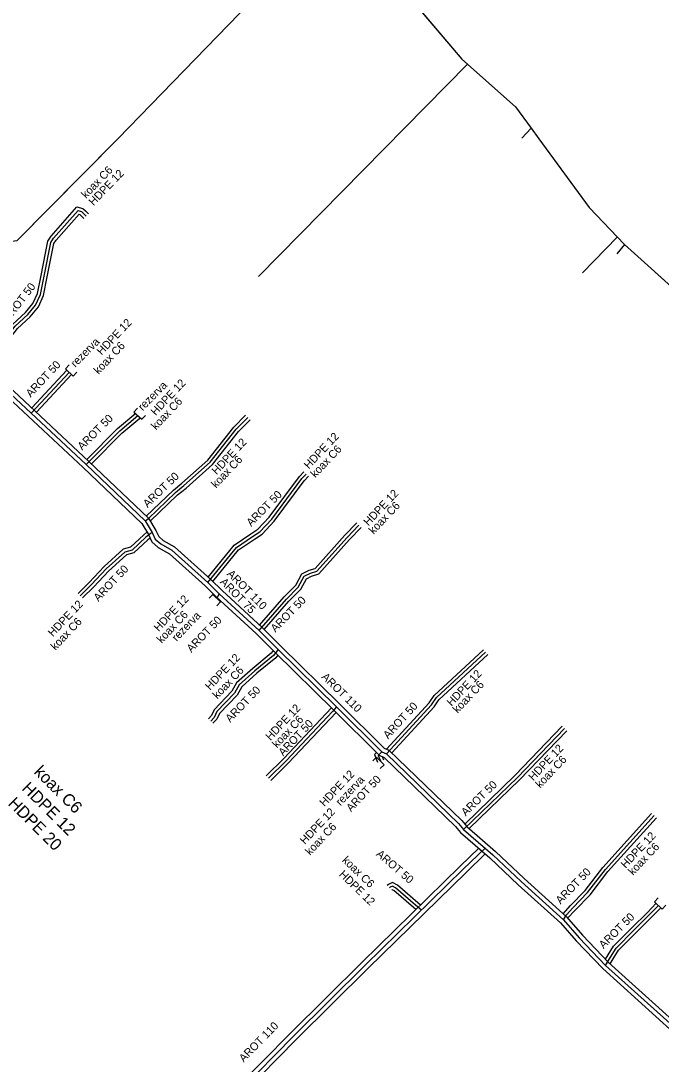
# Model space of a CAD drawing. Extents: x -651943 to -618711, y -1138561 to -1100552.
# Drawn here: x -640756 to -640696, y -1114778.6 to -1114680.8 of the extents above; entities that cross this region are included whole.
import ezdxf

# ---------------------------------------------------------------- set-up
doc = ezdxf.new("R2010")
doc.units = 0
for name, color, linetype in [('KT optika', 7, 'Continuous'), ('KT trasa', 7, 'Continuous'), ('KT zařízení', 7, 'Continuous')]:
    doc.layers.add(name, color=color, linetype=linetype)

# ---------------------------------------------------------------- blocks, each defined once
blk = doc.blocks.new('TVREZ')
at = {"layer": 'KT zařízení'}
for p, q in [((-0.05, 0.05), (0, 0.05)), ((0, -0.05), (0, 0.05)), ((-0.05, -0.05), (0, -0.05))]:
    blk.add_line(p, q, dxfattribs=at)

msp = doc.modelspace()

# ---------------------------------------------------------------- linework, layer by layer
at = {"layer": 'KT optika'}
for points in [[(-640722.738, -1114674.95), (-640714.698, -1114684.41), (-640709.688, -1114688.9), (-640708.218, -1114690.88), (-640707.488, -1114691.88), (-640702.768, -1114698.32), (-640699.458, -1114701.79), (-640691.638, -1114708.83)], [(-640770.638, -1114679.83), (-640767.488, -1114682.84), (-640764.248, -1114686.77), (-640763.638, -1114688.13), (-640761.548, -1114696.77), (-640761.498, -1114698.14), (-640760.117, -1114699.233), (-640757.388, -1114701.54), (-640756.338, -1114701.39), (-640746.918, -1114691.88), (-640734.488, -1114679.08)], [(-640759.63, -1114713.43), (-640756.54, -1114709.43), (-640755.35, -1114708.34), (-640754.62, -1114707.46), (-640754.16, -1114706.45), (-640753.82, -1114704.74), (-640753.2, -1114701.58), (-640752.94, -1114701.19), (-640750.65, -1114698.6), (-640750.34, -1114698.69), (-640750.15, -1114698.86), (-640749.884, -1114699.117)], [(-640760.28, -1114699.51), (-640760.52, -1114699.56), (-640760.97, -1114699.4), (-640761.78, -1114699.03), (-640762.1, -1114699.09), (-640763.96, -1114701.01), (-640764.58, -1114701.62), (-640765.2, -1114702.31), (-640767.17, -1114704.54), (-640767.53, -1114704.92), (-640767.45, -1114705.33), (-640765.99, -1114706.66), (-640762.63, -1114710.16), (-640759.63, -1114713.43), (-640756.94, -1114715.81), (-640749.9, -1114722.39), (-640744.37, -1114727.67), (-640743.71, -1114728.76)], [(-640755.043, -1114717.583), (-640751.47, -1114713.76)], [(-640746.75, -1114719.24), (-640745.05, -1114717.81)], [(-640741.52, -1114725.01), (-640740.73, -1114724.36), (-640738.28, -1114722.18), (-640735.83, -1114719.09), (-640734.736, -1114717.991)], [(-640749.9, -1114722.39), (-640746.75, -1114719.24)], [(-640738.48, -1114733.44), (-640735.82, -1114730.17), (-640734.3, -1114729.13), (-640733.61, -1114728.68), (-640732.51, -1114727.5), (-640729.69, -1114723.71), (-640729.289, -1114723.286)], [(-640744.37, -1114727.67), (-640744.06, -1114727.45), (-640741.52, -1114725.01)], [(-640731.13, -1114734.99), (-640730.02, -1114733.88), (-640729.48, -1114732.86), (-640728.88, -1114732.57), (-640728.27, -1114732.38), (-640725.45, -1114729.21), (-640724.335, -1114728.067)], [(-640743.71, -1114728.76), (-640743.88, -1114728.87), (-640744.3, -1114729.2), (-640745.57, -1114730.4), (-640746.27, -1114730.59), (-640748, -1114732.16), (-640749.4, -1114733.64), (-640750.439, -1114734.675)], [(-640743.71, -1114728.76), (-640743.42, -1114729.37), (-640742.9, -1114729.82), (-640741.85, -1114730.42), (-640738.48, -1114733.44)], [(-640738.48, -1114733.44), (-640737.44, -1114734.49), (-640733.68, -1114737.93), (-640731.9, -1114739.72), (-640726.43, -1114745.09), (-640722.21, -1114749.29), (-640721.75, -1114749.49), (-640715, -1114756.01), (-640714.53, -1114756.57), (-640711.81, -1114758.94), (-640709.14, -1114761.45), (-640705.19, -1114765.04), (-640703.7, -1114766.73), (-640701.23, -1114769.31), (-640694.61, -1114775.29)], [(-640737.44, -1114734.49), (-640737.65, -1114734.91)], [(-640733.68, -1114737.93), (-640731.13, -1114734.99)], [(-640731.9, -1114739.72), (-640732.35, -1114740.27), (-640734.09, -1114741.71), (-640735.56, -1114743.03), (-640735.99, -1114743.8), (-640737.66, -1114745.53), (-640737.89, -1114746.07), (-640738.225, -1114746.418)], [(-640721.75, -1114749.49), (-640717.53, -1114744.89), (-640717.07, -1114744.22), (-640712.474, -1114739.976)], [(-640726.43, -1114745.09), (-640726.81, -1114745.52), (-640731.17, -1114750.14), (-640732.815, -1114751.76)], [(-640714.53, -1114756.57), (-640709.5, -1114751.7), (-640705.091, -1114747.11)], [(-640722.21, -1114749.29), (-640722.53, -1114749.63), (-640722.33, -1114750.15)], [(-640705.19, -1114765.04), (-640704.9, -1114764.56), (-640704.3, -1114763.91), (-640702.92, -1114762.49), (-640701.26, -1114760.31), (-640696.701, -1114755.273)], [(-640712.524, -1114758.318), (-640714.57, -1114760.3), (-640723.76, -1114769.29), (-640730.5, -1114775.95)], [(-640718.47, -1114764.115), (-640719.03, -1114763.66), (-640720.9, -1114762.05), (-640721.21, -1114761.88), (-640721.41, -1114761.97), (-640721.48, -1114762.04)], [(-640701.23, -1114769.31), (-640700.78, -1114768.52), (-640700.25, -1114767.68), (-640698.58, -1114766.01), (-640697.11, -1114764.55), (-640696.29, -1114763.69)], [(-640730.5, -1114775.95), (-640735.54, -1114781.09), (-640745.34, -1114791.15), (-640746.07, -1114792.46), (-640747.05, -1114793.68)]]:
    msp.add_lwpolyline(points, dxfattribs=at)
at = {"layer": 'KT trasa'}
for p, q in [((-640722.738, -1114674.95), (-640714.698, -1114684.41)), ((-640746.918, -1114691.88), (-640734.488, -1114679.08)), ((-640733.735, -1114704.765), (-640714.16, -1114684.892)), ((-640714.698, -1114684.41), (-640709.688, -1114688.9)), ((-640709.688, -1114688.9), (-640708.218, -1114690.88)), ((-640708.218, -1114690.88), (-640709.095, -1114691.814)), ((-640708.218, -1114690.88), (-640707.488, -1114691.88)), ((-640750.538, -1114695.54), (-640746.918, -1114691.88)), ((-640707.488, -1114691.88), (-640702.768, -1114698.32)), ((-640756.338, -1114701.39), (-640750.538, -1114695.54)), ((-640702.768, -1114698.32), (-640699.458, -1114701.79)), ((-640700.165, -1114701.083), (-640703.41, -1114704.431)), ((-640699.458, -1114701.79), (-640700.181, -1114702.639)), ((-640699.458, -1114701.79), (-640691.638, -1114708.83))]:
    msp.add_line(p, q, dxfattribs=at)
for points in [[(-640759.63, -1114713.43), (-640756.54, -1114709.43), (-640755.35, -1114708.34), (-640754.62, -1114707.46), (-640754.16, -1114706.45), (-640753.82, -1114704.74), (-640753.2, -1114701.58), (-640752.94, -1114701.19), (-640750.65, -1114698.6), (-640750.34, -1114698.69), (-640750.15, -1114698.86), (-640749.884, -1114699.117)], [(-640760.28, -1114699.51), (-640760.52, -1114699.56), (-640760.97, -1114699.4), (-640761.78, -1114699.03), (-640762.1, -1114699.09), (-640763.96, -1114701.01), (-640764.58, -1114701.62), (-640765.2, -1114702.31), (-640767.17, -1114704.54), (-640767.53, -1114704.92), (-640767.45, -1114705.33), (-640765.99, -1114706.66), (-640762.63, -1114710.16), (-640759.63, -1114713.43), (-640756.94, -1114715.81), (-640749.9, -1114722.39), (-640744.37, -1114727.67), (-640743.71, -1114728.76)], [(-640755.043, -1114717.583), (-640751.47, -1114713.76)], [(-640746.75, -1114719.24), (-640745.05, -1114717.81)], [(-640741.52, -1114725.01), (-640740.73, -1114724.36), (-640738.28, -1114722.18), (-640735.83, -1114719.09), (-640734.736, -1114717.991)], [(-640749.9, -1114722.39), (-640746.75, -1114719.24)], [(-640738.48, -1114733.44), (-640735.82, -1114730.17), (-640734.3, -1114729.13), (-640733.61, -1114728.68), (-640732.51, -1114727.5), (-640729.69, -1114723.71), (-640729.289, -1114723.286)], [(-640744.37, -1114727.67), (-640744.06, -1114727.45), (-640741.52, -1114725.01)], [(-640731.13, -1114734.99), (-640730.02, -1114733.88), (-640729.48, -1114732.86), (-640728.88, -1114732.57), (-640728.27, -1114732.38), (-640725.45, -1114729.21), (-640724.335, -1114728.067)], [(-640743.71, -1114728.76), (-640743.88, -1114728.87), (-640744.3, -1114729.2), (-640745.57, -1114730.4), (-640746.27, -1114730.59), (-640748, -1114732.16), (-640749.4, -1114733.64), (-640750.439, -1114734.675)], [(-640743.71, -1114728.76), (-640743.42, -1114729.37), (-640742.9, -1114729.82), (-640741.85, -1114730.42), (-640738.48, -1114733.44)], [(-640738.48, -1114733.44), (-640737.44, -1114734.49), (-640733.68, -1114737.93), (-640731.9, -1114739.72), (-640726.43, -1114745.09), (-640722.21, -1114749.29), (-640721.75, -1114749.49), (-640715, -1114756.01), (-640714.53, -1114756.57), (-640711.81, -1114758.94), (-640709.14, -1114761.45), (-640705.19, -1114765.04), (-640703.7, -1114766.73), (-640701.23, -1114769.31), (-640694.61, -1114775.29)], [(-640737.44, -1114734.49), (-640737.65, -1114734.91)], [(-640733.68, -1114737.93), (-640731.13, -1114734.99)], [(-640731.9, -1114739.72), (-640732.35, -1114740.27), (-640734.09, -1114741.71), (-640735.56, -1114743.03), (-640735.99, -1114743.8), (-640737.66, -1114745.53), (-640737.89, -1114746.07), (-640738.225, -1114746.418)], [(-640721.75, -1114749.49), (-640717.53, -1114744.89), (-640717.07, -1114744.22), (-640712.474, -1114739.976)], [(-640726.43, -1114745.09), (-640726.81, -1114745.52), (-640731.17, -1114750.14), (-640732.815, -1114751.76)], [(-640714.53, -1114756.57), (-640709.5, -1114751.7), (-640705.091, -1114747.11)], [(-640722.21, -1114749.29), (-640722.53, -1114749.63), (-640722.33, -1114750.15)], [(-640705.19, -1114765.04), (-640704.9, -1114764.56), (-640704.3, -1114763.91), (-640702.92, -1114762.49), (-640701.26, -1114760.31), (-640696.701, -1114755.273)], [(-640712.524, -1114758.318), (-640714.57, -1114760.3), (-640723.76, -1114769.29), (-640730.5, -1114775.95)], [(-640718.47, -1114764.115), (-640719.03, -1114763.66), (-640720.9, -1114762.05), (-640721.21, -1114761.88), (-640721.41, -1114761.97), (-640721.48, -1114762.04)], [(-640701.23, -1114769.31), (-640700.78, -1114768.52), (-640700.25, -1114767.68), (-640698.58, -1114766.01), (-640697.11, -1114764.55), (-640696.29, -1114763.69)], [(-640730.5, -1114775.95), (-640735.54, -1114781.09), (-640745.34, -1114791.15), (-640746.07, -1114792.46), (-640747.05, -1114793.68)]]:
    msp.add_lwpolyline(points, dxfattribs=at)
at = {"layer": 'KT zařízení'}
msp.add_line((-640744.37, -1114727.67), (-640744.06, -1114727.45), dxfattribs=at)
for points in [[(-640759.587, -1114712.884), (-640756.762, -1114709.226), (-640755.568, -1114708.133), (-640754.876, -1114707.299), (-640754.447, -1114706.357), (-640754.114, -1114704.682), (-640753.483, -1114701.463), (-640753.178, -1114701.007), (-640750.749, -1114698.259), (-640750.191, -1114698.421), (-640749.946, -1114698.64), (-640749.676, -1114698.901)], [(-640759.16, -1114713.311), (-640756.318, -1114709.634), (-640755.132, -1114708.547), (-640754.364, -1114707.621), (-640753.873, -1114706.543), (-640753.526, -1114704.798), (-640752.917, -1114701.697), (-640752.702, -1114701.373), (-640750.551, -1114698.941), (-640750.489, -1114698.959), (-640750.354, -1114699.08), (-640750.092, -1114699.333)], [(-640760.198, -1114699.902), (-640760.548, -1114699.974), (-640761.12, -1114699.771), (-640761.831, -1114699.447), (-640761.901, -1114699.46), (-640763.676, -1114701.292), (-640764.291, -1114701.897), (-640764.901, -1114702.576), (-640766.875, -1114704.81), (-640767.098, -1114705.046), (-640767.083, -1114705.123), (-640765.711, -1114706.373), (-640762.338, -1114709.886), (-640759.349, -1114713.144), (-640756.671, -1114715.514), (-640749.625, -1114722.099), (-640744.055, -1114727.417), (-640743.357, -1114728.571)], [(-640764.666, -1114701.143), (-640764.869, -1114701.343), (-640765.499, -1114702.044), (-640767.465, -1114704.27), (-640767.962, -1114704.794), (-640767.817, -1114705.537), (-640766.269, -1114706.947), (-640762.922, -1114710.434), (-640759.911, -1114713.716), (-640757.209, -1114716.106), (-640750.175, -1114722.681), (-640744.685, -1114727.923), (-640744.063, -1114728.949)], [(-640754.989, -1114717.086), (-640751.689, -1114713.555)], [(-640754.551, -1114717.496), (-640751.251, -1114713.965)], [(-640746.949, -1114719.015), (-640745.243, -1114717.58)], [(-640746.551, -1114719.465), (-640744.857, -1114718.04)], [(-640741.711, -1114724.778), (-640740.925, -1114724.132), (-640738.499, -1114721.973), (-640736.055, -1114718.89), (-640734.949, -1114717.779)], [(-640741.329, -1114725.242), (-640740.535, -1114724.588), (-640738.061, -1114722.387), (-640735.605, -1114719.29), (-640734.523, -1114718.203)], [(-640749.836, -1114721.902), (-640746.949, -1114719.015)], [(-640749.4, -1114722.314), (-640746.551, -1114719.465)], [(-640738.451, -1114732.929), (-640736.025, -1114729.947), (-640734.467, -1114728.881), (-640733.805, -1114728.449), (-640732.741, -1114727.308), (-640729.92, -1114723.517), (-640729.507, -1114723.08)], [(-640738.014, -1114733.343), (-640735.615, -1114730.393), (-640734.133, -1114729.379), (-640733.415, -1114728.911), (-640732.279, -1114727.692), (-640729.46, -1114723.903), (-640729.071, -1114723.492)], [(-640744.258, -1114727.223), (-640741.711, -1114724.778)], [(-640743.885, -1114727.698), (-640741.329, -1114725.242)], [(-640731.357, -1114734.793), (-640730.264, -1114733.7), (-640729.699, -1114732.633), (-640728.99, -1114732.29), (-640728.439, -1114732.118), (-640725.67, -1114729.005), (-640724.55, -1114727.858)], [(-640730.903, -1114735.187), (-640729.776, -1114734.06), (-640729.261, -1114733.087), (-640728.77, -1114732.85), (-640728.101, -1114732.642), (-640725.23, -1114729.415), (-640724.12, -1114728.276)], [(-640744.193, -1114728.735), (-640744.496, -1114728.973), (-640745.721, -1114730.13), (-640746.418, -1114730.319), (-640748.21, -1114731.946), (-640749.615, -1114733.431), (-640750.651, -1114734.462)], [(-640743.909, -1114729.274), (-640744.104, -1114729.427), (-640745.419, -1114730.67), (-640746.122, -1114730.861), (-640747.79, -1114732.374), (-640749.185, -1114733.849), (-640750.227, -1114734.888)], [(-640744.063, -1114728.949), (-640743.745, -1114729.618), (-640743.132, -1114730.148), (-640742.085, -1114730.746), (-640738.747, -1114733.738)], [(-640743.357, -1114728.571), (-640743.095, -1114729.122), (-640742.668, -1114729.492), (-640741.615, -1114730.094), (-640738.213, -1114733.142)], [(-640738.196, -1114733.159), (-640737.163, -1114734.202), (-640733.403, -1114737.641), (-640731.618, -1114739.436), (-640726.149, -1114744.806), (-640721.981, -1114748.953), (-640721.524, -1114749.152), (-640714.707, -1114755.737), (-640714.244, -1114756.289), (-640711.542, -1114758.643), (-640708.868, -1114761.156), (-640704.905, -1114764.759), (-640703.405, -1114766.459), (-640700.951, -1114769.023), (-640694.333, -1114775.001)], [(-640738.764, -1114733.721), (-640737.717, -1114734.778), (-640733.957, -1114738.219), (-640732.182, -1114740.004), (-640726.711, -1114745.374), (-640722.439, -1114749.627), (-640721.976, -1114749.828), (-640715.293, -1114756.283), (-640714.816, -1114756.851), (-640712.078, -1114759.237), (-640709.412, -1114761.744), (-640705.475, -1114765.321), (-640703.995, -1114767.001), (-640701.509, -1114769.597), (-640694.887, -1114775.579)], [(-640733.64, -1114737.425), (-640731.357, -1114734.793)], [(-640733.205, -1114737.841), (-640730.903, -1114735.187)], [(-640732.368, -1114739.817), (-640732.564, -1114740.057), (-640734.286, -1114741.483), (-640735.798, -1114742.84), (-640736.233, -1114743.62), (-640737.914, -1114745.361), (-640738.144, -1114745.902), (-640738.441, -1114746.21)], [(-640721.755, -1114749.051), (-640717.765, -1114744.703), (-640717.298, -1114744.022), (-640712.678, -1114739.756)], [(-640731.939, -1114740.242), (-640732.136, -1114740.483), (-640733.894, -1114741.937), (-640735.322, -1114743.22), (-640735.747, -1114743.98), (-640737.406, -1114745.699), (-640737.636, -1114746.238), (-640738.009, -1114746.626)], [(-640721.264, -1114749.404), (-640717.295, -1114745.077), (-640716.842, -1114744.418), (-640712.27, -1114740.196)], [(-640726.905, -1114745.184), (-640731.384, -1114749.93), (-640733.026, -1114751.546)], [(-640726.478, -1114745.606), (-640730.956, -1114750.35), (-640732.604, -1114751.974)], [(-640714.436, -1114756.06), (-640709.713, -1114751.488), (-640705.307, -1114746.902)], [(-640714.014, -1114756.489), (-640709.287, -1114751.912), (-640704.875, -1114747.318)], [(-640722.697, -1114749.37), (-640722.878, -1114749.562), (-640722.61, -1114750.258)], [(-640722.163, -1114749.747), (-640722.05, -1114750.042)], [(-640705.224, -1114764.469), (-640704.518, -1114763.704), (-640703.148, -1114762.294), (-640701.491, -1114760.118), (-640696.923, -1114755.072)], [(-640704.793, -1114764.886), (-640704.082, -1114764.116), (-640702.692, -1114762.686), (-640701.029, -1114760.502), (-640696.479, -1114755.474)], [(-640713.115, -1114758.334), (-640714.849, -1114760.013), (-640724.04, -1114769.005), (-640730.784, -1114775.668)], [(-640712.51, -1114758.861), (-640714.291, -1114760.587), (-640723.48, -1114769.575), (-640730.216, -1114776.232)], [(-640718.567, -1114763.65), (-640718.838, -1114763.43), (-640720.728, -1114761.802), (-640721.197, -1114761.545), (-640721.583, -1114761.719), (-640721.692, -1114761.828)], [(-640718.998, -1114764.072), (-640719.222, -1114763.89), (-640721.072, -1114762.298), (-640721.223, -1114762.215), (-640721.237, -1114762.221), (-640721.268, -1114762.252)], [(-640701.253, -1114768.708), (-640700.486, -1114767.492), (-640698.792, -1114765.798), (-640697.324, -1114764.34), (-640696.507, -1114763.483)], [(-640700.799, -1114769.16), (-640700.523, -1114768.674), (-640700.014, -1114767.868), (-640698.368, -1114766.222), (-640696.896, -1114764.76), (-640696.073, -1114763.897)], [(-640730.784, -1114775.668), (-640735.826, -1114780.81), (-640745.664, -1114790.909), (-640746.403, -1114792.236), (-640747.57, -1114793.688)], [(-640730.216, -1114776.232), (-640735.254, -1114781.37), (-640745.016, -1114791.391), (-640745.737, -1114792.684), (-640746.53, -1114793.672)]]:
    msp.add_lwpolyline(points, dxfattribs=at)

# ---------------------------------------------------------------- block references
for p, xscale, yscale, rotation in [((-640751.47, -1114713.76), 10.00000653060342, 10.000006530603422, -133.0507734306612), ((-640745.05, -1114717.81), 10.00000653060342, 10.000006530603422, -133.0507734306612), ((-640737.65, -1114734.91), 10.00000798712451, 10.00000798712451, 45.903715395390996), ((-640722.33, -1114750.15), 10.000003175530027, 10.000003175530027, 44.43759740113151), ((-640696.29, -1114763.69), 10.000001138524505, 10.000001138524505, -133.03510450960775)]:
    msp.add_blockref('TVREZ', p, dxfattribs=dict(at, xscale=xscale, yscale=yscale, rotation=rotation))

# ---------------------------------------------------------------- texts
for s, height, rotation, p in [('koax C6', 0.75, 45.9303, (-640749.899, -1114697.515)), ('HDPE 12', 0.75, 45.9303, (-640749.204, -1114698.196)), ('AROT 50', 0.75, 52.32181, (-640757.133, -1114709.044)), ('HDPE 12', 0.75, 46.57029, (-640748.438, -1114712.197)), ('rezerva', 0.75, 45.2502, (-640750.911, -1114713.335)), ('koax C6', 0.75, 46.57029, (-640748.723, -1114713.992)), ('AROT 50', 0.75, 46.9368, (-640755.074, -1114716.145)), ('HDPE 12', 0.75, 46.57029, (-640743.383, -1114717.854)), ('rezerva', 0.75, 45.2502, (-640744.592, -1114717.405)), ('koax C6', 0.75, 46.57029, (-640743.343, -1114719.201)), ('AROT 50', 0.75, 45, (-640750.26, -1114721.093)), ('HDPE 12', 0.75, 46.57029, (-640729.033, -1114722.86)), ('HDPE 12', 0.75, 46.57029, (-640737.676, -1114723.389)), ('koax C6', 0.75, 46.57029, (-640728.422, -1114723.678)), ('koax C6', 0.75, 46.57029, (-640737.717, -1114724.655)), ('AROT 50', 0.75, 43.82946, (-640744.136, -1114726.471)), ('AROT 50', 0.75, 45.13806, (-640734.433, -1114728.237)), ('HDPE 12', 0.75, 46.57029, (-640723.448, -1114728.191)), ('koax C6', 0.75, 46.57029, (-640722.959, -1114728.969)), ('AROT 50', 0.75, 46.58564, (-640748.736, -1114735.269)), ('AROT 75', 0.75, 314.72401, (-640737.411, -1114733.449)), ('AROT 110', 0.75, 314.72401, (-640736.75, -1114732.684)), ('HDPE 12', 0.75, 46.57029, (-640753.004, -1114738.57)), ('HDPE 12', 0.75, 46.57029, (-640743.098, -1114738.082)), ('AROT 50', 0.75, 45.58397, (-640732.162, -1114738.152)), ('koax C6', 0.75, 46.57029, (-640742.812, -1114739.186)), ('koax C6', 0.75, 46.57029, (-640752.759, -1114739.837)), ('rezerva', 0.75, 46.01848, (-640741.412, -1114739.006)), ('AROT 50', 0.75, 46.01398, (-640740.029, -1114740.04)), ('HDPE 12', 0.75, 46.57029, (-640738.288, -1114743.576)), ('koax C6', 0.75, 46.57029, (-640737.594, -1114744.395)), ('HDPE 12', 0.75, 46.57029, (-640715.662, -1114745.082)), ('AROT 110', 0.75, 315.52331, (-640727.902, -1114742.343)), ('koax C6', 0.75, 46.57029, (-640715.091, -1114745.738)), ('AROT 50', 0.75, 46.02075, (-640736.398, -1114746.586)), ('HDPE 12', 0.75, 46.57029, (-640732.621, -1114748.297)), ('AROT 50', 0.75, 47.45854, (-640721.603, -1114748.146)), ('koax C6', 0.75, 46.57029, (-640732.009, -1114748.994)), ('AROT 50', 0.75, 46.65785, (-640731.43, -1114749.751)), ('HDPE 12', 0.75, 46.57029, (-640708.002, -1114752.066)), ('koax C6', 0.75, 46.57029, (-640707.35, -1114752.748)), ('koax C6', 1.125, 315.04641, (-640754.842, -1114751.262)), ('HDPE 12', 0.75, 46.57029, (-640727.566, -1114754.483)), ('rezerva', 0.75, 46.70395, (-640726.063, -1114754.406)), ('AROT 50', 0.75, 46.70395, (-640725.073, -1114754.974)), ('HDPE 12', 1.125, 315.04641, (-640755.992, -1114752.8)), ('AROT 50', 0.75, 44.06929, (-640714.334, -1114755.367)), ('HDPE 20', 1.125, 315.04641, (-640757.277, -1114754.22)), ('HDPE 12', 0.75, 46.57029, (-640729.4, -1114758.024)), ('koax C6', 0.75, 46.57029, (-640728.911, -1114759.047)), ('HDPE 12', 0.75, 46.57029, (-640699.355, -1114760.263)), ('AROT 50', 0.75, 319.25919, (-640722.784, -1114758.968)), ('koax C6', 0.75, 46.57029, (-640698.662, -1114760.918)), ('koax C6', 0.75, 315.75717, (-640725.96, -1114759.525)), ('HDPE 12', 0.75, 315.75717, (-640726.264, -1114760.851)), ('AROT 50', 0.75, 45.82434, (-640705.461, -1114763.608)), ('AROT 50', 0.75, 45, (-640701.419, -1114767.795)), ('AROT 110', 0.75, 45.56259, (-640735.131, -1114778.415))]:
    msp.add_text(s, height=height, rotation=rotation, dxfattribs=at).set_placement(p)

doc.saveas('drawing.dxf')
